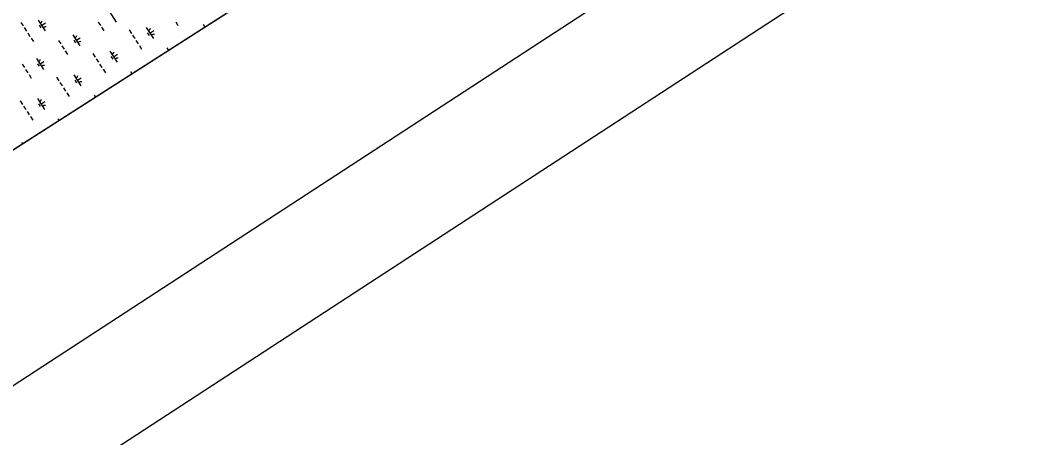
# Model space of a CAD drawing. Extents: x 3953924 to 3974542, y 193747 to 216192.
# Drawn here: x 3970369 to 3974297, y 198304 to 199903 of the extents above; entities that cross this region are included whole.
import ezdxf

# ---------------------------------------------------------------- set-up
doc = ezdxf.new("R2010")
doc.units = 0
for name, color, linetype in [('G-ANNO-NPLT', 7, 'Continuous'), ('V-ANNO-SYMB', 7, 'Continuous'), ('V-GRID-FRAM', 7, 'Continuous'), ('V-WETL-SWMP', 7, 'Continuous')]:
    doc.layers.add(name, color=color, linetype=linetype)

msp = doc.modelspace()

# ---------------------------------------------------------------- linework, layer by layer
at = {"layer": 'G-ANNO-NPLT'}
msp.add_lwpolyline([(3954168.8, 209355.9), (3964170.5, 193991), (3974297.3, 200583), (3964295.6, 215947.9)], close=True, dxfattribs=at)
at = {"layer": 'V-ANNO-SYMB'}
msp.add_lwpolyline([(3955180.9, 208373.9), (3964205.1, 194510.7), (3973808.1, 200761.7), (3964783.9, 214624.9), (3955180.9, 208373.9)], dxfattribs=at)
at = {"layer": 'V-GRID-FRAM'}
msp.add_lwpolyline([(3964669.3, 213787.9), (3972946, 201072.9), (3966057, 196668.5), (3957950.8, 209463.9), (3964669.3, 213787.9)], dxfattribs=at)
at = {"layer": 'V-WETL-SWMP'}
for p, q in [((3969301.7, 198743), (3972946, 201072.9)), ((3970708.9, 199938.8), (3970736.2, 199896.9)), ((3970370.3, 199895.7), (3970379, 199882.3)), ((3970436.1, 199904.6), (3970463.4, 199862.7)), ((3970449.7, 199883.7), (3970464.8, 199893.5)), ((3970667.3, 199897), (3970676, 199883.6)), ((3970964.7, 199897.3), (3970973.4, 199883.9)), ((3970383.4, 199875.6), (3970392.1, 199862.2)), ((3970396.5, 199855.5), (3970405.2, 199842.1)), ((3970440, 199884.5), (3970446.5, 199874.5)), ((3970680.3, 199876.9), (3970689.1, 199863.5)), ((3970786, 199866.9), (3970794.7, 199853.5)), ((3970851.8, 199875.8), (3970879.1, 199833.9)), ((3970855.7, 199855.7), (3970862.3, 199845.6)), ((3970865.4, 199854.9), (3970880.5, 199864.7)), ((3971069.9, 199888.3), (3971076.7, 199877.8)), ((3970409.6, 199835.4), (3970418.3, 199822)), ((3970514.8, 199826.3), (3970523.5, 199812.9)), ((3970569.5, 199848), (3970596.8, 199806.1)), ((3970573.4, 199827.9), (3970580, 199817.8)), ((3970583.2, 199827.1), (3970598.2, 199836.9)), ((3970799.1, 199846.8), (3970807.8, 199833.4)), ((3970812.2, 199826.6), (3970820.9, 199813.2)), ((3970527.9, 199806.2), (3970536.6, 199792.8)), ((3970540.9, 199786.1), (3970549.7, 199772.7)), ((3970646.6, 199776.1), (3970655.3, 199762.7)), ((3970712.4, 199785.1), (3970739.7, 199743.2)), ((3970726, 199764.1), (3970741.1, 199773.9)), ((3970825.3, 199806.5), (3970834, 199793.1)), ((3970930.5, 199797.5), (3970936.5, 199788.2)), ((3970375.4, 199735.6), (3970384.1, 199722.2)), ((3970430.1, 199757.3), (3970457.4, 199715.4)), ((3970434, 199737.1), (3970440.6, 199727.1)), ((3970443.7, 199736.3), (3970458.8, 199746.1)), ((3970659.7, 199756), (3970668.4, 199742.6)), ((3970672.8, 199735.9), (3970681.5, 199722.5)), ((3970716.3, 199764.9), (3970722.8, 199754.9)), ((3970388.4, 199715.5), (3970397.2, 199702.1)), ((3970401.5, 199695.4), (3970410.3, 199682)), ((3970573, 199694.3), (3970600.3, 199652.4)), ((3970685.9, 199715.8), (3970694.6, 199702.4)), ((3970791.1, 199706.8), (3970796.4, 199698.6)), ((3970507.2, 199685.4), (3970515.9, 199672)), ((3970520.3, 199665.3), (3970529, 199651.9)), ((3970576.9, 199674.2), (3970583.4, 199664.1)), ((3970586.6, 199673.4), (3970601.7, 199683.2)), ((3970533.4, 199645.2), (3970542.1, 199631.8)), ((3970546.5, 199625), (3970555.2, 199611.6)), ((3970651.7, 199616), (3970656.2, 199609)), ((3970367.8, 199594.6), (3970376.5, 199581.2)), ((3970433.6, 199603.6), (3970460.9, 199561.7)), ((3970437.5, 199583.4), (3970444, 199573.4)), ((3970447.2, 199582.6), (3970462.3, 199592.4)), ((3970380.9, 199574.5), (3970389.6, 199561.1)), ((3970394, 199554.4), (3970402.7, 199541)), ((3970407.1, 199534.3), (3970415.8, 199520.9)), ((3970512.3, 199525.3), (3970516.1, 199519.4)), ((3970372.9, 199434.5), (3970375.9, 199429.8))]:
    msp.add_line(p, q, dxfattribs=at)
for centre, start, end in [((3970434.9, 199907), 302.2901, 343.8338), ((3970465, 199860.7), 82.2901, 123.8337), ((3970850.6, 199878.1), 302.2901, 343.8338), ((3970568.3, 199850.4), 302.2901, 343.8338), ((3970598.4, 199804.1), 82.2901, 123.8337), ((3970880.7, 199831.8), 82.2901, 123.8337), ((3970711.2, 199787.4), 302.2901, 343.8338), ((3970428.9, 199759.6), 302.2901, 343.8338), ((3970741.3, 199741.1), 82.2901, 123.8337), ((3970459, 199713.3), 82.2901, 123.8337), ((3970571.8, 199696.6), 302.2901, 343.8338), ((3970601.9, 199650.3), 82.2901, 123.8337), ((3970432.4, 199605.9), 302.2901, 343.8338), ((3970462.5, 199559.6), 82.2901, 123.8337)]:
    msp.add_arc(centre, 17.6, start, end, dxfattribs=at)

doc.saveas('drawing.dxf')
